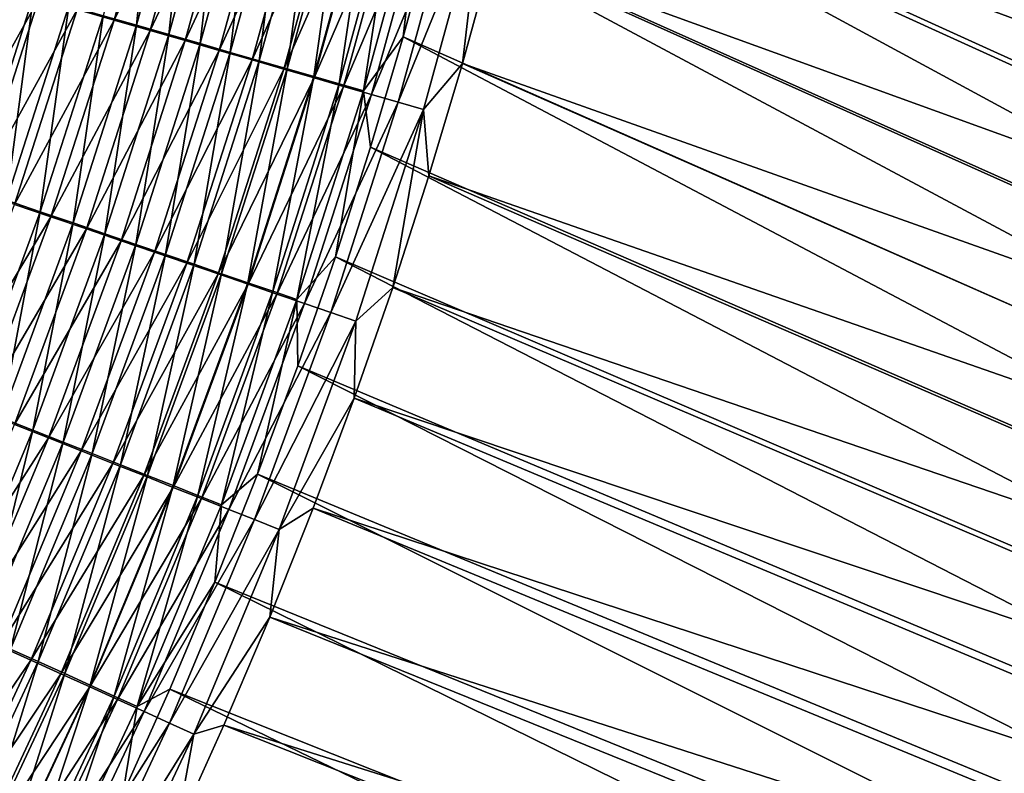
# Model space of a CAD drawing. Header units: metres. Extents: x -901 to 901, y -486 to 401.
# Tile 261 of 375: x 591 to 631, y -169 to -138. Entities that reach past the tile are written whole.
import ezdxf

# ---------------------------------------------------------------- set-up
doc = ezdxf.new("R2010")
doc.units = ezdxf.units.M

msp = doc.modelspace()

# ---------------------------------------------------------------- linework, layer by layer
at = {"layer": 'top0'}
for points in [[(612.190796, -111.379005, -458.509277), (611.479797, -115.968269, -458.684387), (665.980164, -141.913452, -352.099426)], [(666.541565, -137.607285, -352.102966), (612.190796, -111.379005, -458.509277), (665.980164, -141.913452, -352.099426)], [(611.479797, -115.968269, -458.684387), (610.661194, -120.559341, -458.844879), (665.315186, -146.204742, -352.098572)], [(665.980164, -141.913452, -352.099426), (611.479797, -115.968269, -458.684387), (665.315186, -146.204742, -352.098572)], [(613.202637, -121.289955, -460.290283), (614.048279, -116.601357, -460.121338), (668.430847, -142.465454, -353.776398)], [(668.430847, -142.465454, -353.776398), (614.048279, -116.601357, -460.121338), (669.015076, -138.062057, -353.771057)], [(610.661194, -120.559341, -458.844879), (609.736694, -125.140007, -458.990479), (664.546814, -150.478912, -352.100403)], [(665.315186, -146.204742, -352.098572), (610.661194, -120.559341, -458.844879), (664.546814, -150.478912, -352.100403)], [(612.248718, -125.966049, -460.443176), (613.202637, -121.289955, -460.290283), (667.740356, -146.851395, -353.783691)], [(667.740356, -146.851395, -353.783691), (613.202637, -121.289955, -460.290283), (668.430847, -142.465454, -353.776398)], [(609.736694, -125.140007, -458.990479), (608.707581, -129.706207, -459.121124), (663.67511, -154.733658, -352.104858)], [(664.546814, -150.478912, -352.100403), (609.736694, -125.140007, -458.990479), (663.67511, -154.733658, -352.104858)], [(611.188354, -130.623367, -460.580017), (612.248718, -125.966049, -460.443176), (666.943909, -151.21727, -353.792847)], [(666.943909, -151.21727, -353.792847), (612.248718, -125.966049, -460.443176), (667.740356, -146.851395, -353.783691)], [(608.707581, -129.706207, -459.121124), (607.575378, -134.252686, -459.236877), (662.700256, -158.966599, -352.111877)], [(663.67511, -154.733658, -352.104858), (608.707581, -129.706207, -459.121124), (662.700256, -158.966599, -352.111877)], [(596.780457, -129.962692, -477.982422), (594.543579, -138.095078, -478.088287), (593.030212, -137.658554, -479.382263)], [(594.09436, -137.91452, -474.520294), (595.455811, -138.307159, -473.192749), (596.318115, -129.80983, -474.411163)], [(596.780457, -129.962692, -477.982422), (598.273132, -130.317123, -476.629517), (594.543579, -138.095078, -478.088287)], [(595.455811, -138.307159, -473.192749), (597.697937, -130.137268, -473.075623), (596.318115, -129.80983, -474.411163)], [(597.697937, -130.137268, -473.075623), (595.455811, -138.307159, -473.192749), (596.775208, -138.687866, -471.819305)], [(599.03479, -130.454681, -471.69397), (597.697937, -130.137268, -473.075623), (596.775208, -138.687866, -471.819305)], [(598.273132, -130.317123, -476.629517), (596.015991, -138.519989, -476.743561), (594.543579, -138.095078, -478.088287)], [(598.273132, -130.317123, -476.629517), (599.722229, -130.661392, -475.226898), (596.015991, -138.519989, -476.743561)], [(599.03479, -130.454681, -471.69397), (596.775208, -138.687866, -471.819305), (598.050903, -139.056229, -470.401276)], [(600.327026, -130.761688, -470.267548), (599.03479, -130.454681, -471.69397), (598.050903, -139.056229, -470.401276)], [(599.722229, -130.661392, -475.226898), (597.44574, -138.932816, -475.349335), (596.015991, -138.519989, -476.743561)], [(599.722229, -130.661392, -475.226898), (601.12616, -130.995117, -473.775848), (597.44574, -138.932816, -475.349335)], [(600.327026, -130.761688, -470.267548), (598.050903, -139.056229, -470.401276), (599.281677, -139.411819, -468.940491)], [(601.573303, -131.057983, -468.798218), (600.327026, -130.761688, -470.267548), (599.281677, -139.411819, -468.940491)], [(610.023743, -135.256134, -460.700867), (611.188354, -130.623367, -460.580017), (666.041931, -155.560471, -353.803864)], [(666.041931, -155.560471, -353.803864), (611.188354, -130.623367, -460.580017), (666.943909, -151.21727, -353.792847)], [(601.12616, -130.995117, -473.775848), (598.831299, -139.333099, -473.906921), (597.44574, -138.932816, -475.349335)], [(601.12616, -130.995117, -473.775848), (602.483276, -131.317902, -472.277802), (598.831299, -139.333099, -473.906921)], [(602.483276, -131.317902, -472.277802), (600.171021, -139.720383, -472.417664), (598.831299, -139.333099, -473.906921)], [(599.281677, -139.411819, -468.940491), (600.466064, -139.754272, -467.438934), (601.573303, -131.057983, -468.798218)], [(602.483276, -131.317902, -472.277802), (603.792114, -131.62941, -470.734711), (600.171021, -139.720383, -472.417664)], [(600.466064, -139.754272, -467.438934), (602.772278, -131.343216, -467.288025), (601.573303, -131.057983, -468.798218)], [(602.772278, -131.343216, -467.288025), (600.466064, -139.754272, -467.438934), (601.602783, -140.083206, -465.898621)], [(603.922546, -131.617081, -465.738922), (602.772278, -131.343216, -467.288025), (601.602783, -140.083206, -465.898621)], [(603.792114, -131.62941, -470.734711), (601.463501, -140.094254, -470.883484), (600.171021, -139.720383, -472.417664)], [(603.792114, -131.62941, -470.734711), (605.05127, -131.929306, -469.148651), (601.463501, -140.094254, -470.883484)], [(603.922546, -131.617081, -465.738922), (601.602783, -140.083206, -465.898621), (602.690491, -140.398193, -464.321503)], [(605.022705, -131.879227, -464.152954), (603.922546, -131.617081, -465.738922), (602.690491, -140.398193, -464.321503)], [(605.05127, -131.929306, -469.148651), (602.707336, -140.454315, -469.306549), (601.463501, -140.094254, -470.883484)], [(605.022705, -131.879227, -464.152954), (602.690491, -140.398193, -464.321503), (603.727844, -140.698898, -462.709534)], [(605.05127, -131.929306, -469.148651), (606.259277, -132.217224, -467.521759), (602.707336, -140.454315, -469.306549)], [(606.071411, -132.129364, -462.532104), (605.022705, -131.879227, -464.152954), (603.727844, -140.698898, -462.709534)], [(603.727844, -140.698898, -462.709534), (604.71344, -140.984879, -461.064728), (606.071411, -132.129364, -462.532104)], [(604.71344, -140.984879, -461.064728), (607.067322, -132.367142, -460.878357), (606.071411, -132.129364, -462.532104)], [(606.259277, -132.217224, -467.521759), (603.901123, -140.800156, -467.688843), (602.707336, -140.454315, -469.306549)], [(606.259277, -132.217224, -467.521759), (607.414673, -132.492859, -465.85614), (603.901123, -140.800156, -467.688843)], [(607.414673, -132.492859, -465.85614), (605.043396, -141.131348, -466.032501), (603.901123, -140.800156, -467.688843)], [(604.71344, -140.984879, -461.064728), (606.340942, -138.778244, -459.33783), (607.067322, -132.367142, -460.878357)], [(607.414673, -132.492859, -465.85614), (608.516052, -132.755844, -464.15387), (605.043396, -141.131348, -466.032501)], [(606.340942, -138.778244, -459.33783), (607.575378, -134.252686, -459.236877), (607.067322, -132.367142, -460.878357)], [(608.516052, -132.755844, -464.15387), (606.132813, -141.447495, -464.339569), (605.043396, -141.131348, -466.032501)], [(608.516052, -132.755844, -464.15387), (609.561951, -133.005829, -462.417084), (606.132813, -141.447495, -464.339569)], [(609.561951, -133.005829, -462.417084), (607.167847, -141.748184, -462.612152), (606.132813, -141.447495, -464.339569)], [(609.561951, -133.005829, -462.417084), (608.755371, -139.864594, -460.805878), (607.167847, -141.748184, -462.612152)], [(609.561951, -133.005829, -462.417084), (610.023743, -135.256134, -460.700867), (608.755371, -139.864594, -460.805878)], [(607.575378, -134.252686, -459.236877), (606.340942, -138.778244, -459.33783), (661.622375, -163.175339, -352.12149)], [(662.700256, -158.966599, -352.111877), (607.575378, -134.252686, -459.236877), (661.622375, -163.175339, -352.12149)], [(608.755371, -139.864594, -460.805878), (610.023743, -135.256134, -460.700867), (665.034851, -159.878403, -353.816711)], [(665.034851, -159.878403, -353.816711), (610.023743, -135.256134, -460.700867), (666.041931, -155.560471, -353.803864)], [(589.88678, -136.752487, -481.813049), (591.477356, -137.210861, -480.624298), (587.383057, -144.562332, -481.878052)], [(591.25116, -137.0952, -477.032837), (589.772522, -136.669403, -478.215454), (588.731873, -144.963013, -477.105286)], [(591.477356, -137.210861, -480.624298), (588.948364, -145.09552, -480.694305), (587.383057, -144.562332, -481.878052)], [(591.25116, -137.0952, -477.032837), (588.731873, -144.963013, -477.105286), (590.150452, -145.446091, -475.878326)], [(591.477356, -137.210861, -480.624298), (593.030212, -137.658554, -479.382263), (588.948364, -145.09552, -480.694305)], [(592.692322, -137.510391, -475.80072), (591.25116, -137.0952, -477.032837), (590.150452, -145.446091, -475.878326)], [(593.030212, -137.658554, -479.382263), (590.476624, -145.616348, -479.45752), (588.948364, -145.09552, -480.694305)], [(592.692322, -137.510391, -475.80072), (590.150452, -145.446091, -475.878326), (591.530762, -145.916397, -474.60318)], [(593.030212, -137.658554, -479.382263), (594.543579, -138.095078, -478.088287), (590.476624, -145.616348, -479.45752)], [(594.09436, -137.91452, -474.520294), (592.692322, -137.510391, -475.80072), (591.530762, -145.916397, -474.60318)], [(594.543579, -138.095078, -478.088287), (591.966309, -146.124268, -478.168915), (590.476624, -145.616348, -479.45752)], [(591.530762, -145.916397, -474.60318), (592.871338, -146.373398, -473.281097), (594.09436, -137.91452, -474.520294)], [(594.543579, -138.095078, -478.088287), (596.015991, -138.519989, -476.743561), (591.966309, -146.124268, -478.168915)], [(592.871338, -146.373398, -473.281097), (595.455811, -138.307159, -473.192749), (594.09436, -137.91452, -474.520294)], [(596.015991, -138.519989, -476.743561), (593.415771, -146.618744, -476.829742), (591.966309, -146.124268, -478.168915)], [(595.455811, -138.307159, -473.192749), (592.871338, -146.373398, -473.281097), (594.170654, -146.816589, -471.913208)], [(596.015991, -138.519989, -476.743561), (597.44574, -138.932816, -475.349335), (593.415771, -146.618744, -476.829742)], [(596.775208, -138.687866, -471.819305), (595.455811, -138.307159, -473.192749), (594.170654, -146.816589, -471.913208)], [(597.44574, -138.932816, -475.349335), (594.823547, -147.099243, -475.441223), (593.415771, -146.618744, -476.829742)], [(596.775208, -138.687866, -471.819305), (594.170654, -146.816589, -471.913208), (595.427246, -147.245483, -470.500824)], [(597.44574, -138.932816, -475.349335), (598.831299, -139.333099, -473.906921), (594.823547, -147.099243, -475.441223)], [(598.050903, -139.056229, -470.401276), (596.775208, -138.687866, -471.819305), (595.427246, -147.245483, -470.500824)], [(604.71344, -140.984879, -461.064728), (605.005554, -143.278748, -459.424011), (606.340942, -138.778244, -459.33783)], [(606.340942, -138.778244, -459.33783), (605.005554, -143.278748, -459.424011), (660.44165, -167.357452, -352.133636)], [(661.622375, -163.175339, -352.12149), (606.340942, -138.778244, -459.33783), (660.44165, -167.357452, -352.133636)], [(598.831299, -139.333099, -473.906921), (596.188049, -147.565216, -474.004608), (594.823547, -147.099243, -475.441223)], [(598.050903, -139.056229, -470.401276), (595.427246, -147.245483, -470.500824), (596.639771, -147.659622, -469.045837)], [(598.831299, -139.333099, -473.906921), (600.171021, -139.720383, -472.417664), (596.188049, -147.565216, -474.004608)], [(599.281677, -139.411819, -468.940491), (598.050903, -139.056229, -470.401276), (596.639771, -147.659622, -469.045837)], [(600.171021, -139.720383, -472.417664), (597.507629, -148.016174, -472.521301), (596.188049, -147.565216, -474.004608)], [(596.639771, -147.659622, -469.045837), (597.806946, -148.058533, -467.55014), (599.281677, -139.411819, -468.940491)], [(600.171021, -139.720383, -472.417664), (601.463501, -140.094254, -470.883484), (597.507629, -148.016174, -472.521301)], [(597.806946, -148.058533, -467.55014), (600.466064, -139.754272, -467.438934), (599.281677, -139.411819, -468.940491)], [(600.466064, -139.754272, -467.438934), (597.806946, -148.058533, -467.55014), (598.927429, -148.441788, -466.015747)], [(601.602783, -140.083206, -465.898621), (600.466064, -139.754272, -467.438934), (598.927429, -148.441788, -466.015747)], [(601.463501, -140.094254, -470.883484), (598.780945, -148.451599, -470.993195), (597.507629, -148.016174, -472.521301)], [(601.463501, -140.094254, -470.883484), (602.707336, -140.454315, -469.306549), (598.780945, -148.451599, -470.993195)], [(601.602783, -140.083206, -465.898621), (598.927429, -148.441788, -466.015747), (599.999817, -148.808914, -464.44458)], [(602.690491, -140.398193, -464.321503), (601.602783, -140.083206, -465.898621), (599.999817, -148.808914, -464.44458)], [(608.755371, -139.864594, -460.805878), (607.384583, -144.445587, -460.895111), (607.167847, -141.748184, -462.612152)], [(607.384583, -144.445587, -460.895111), (608.755371, -139.864594, -460.805878), (663.923157, -164.168488, -353.831329)], [(663.923157, -164.168488, -353.831329), (608.755371, -139.864594, -460.805878), (665.034851, -159.878403, -353.816711)], [(602.707336, -140.454315, -469.306549), (600.006592, -148.871033, -469.422363), (598.780945, -148.451599, -470.993195)], [(602.690491, -140.398193, -464.321503), (599.999817, -148.808914, -464.44458), (601.022888, -149.159485, -462.838623)], [(602.707336, -140.454315, -469.306549), (603.901123, -140.800156, -467.688843), (600.006592, -148.871033, -469.422363)], [(603.727844, -140.698898, -462.709534), (602.690491, -140.398193, -464.321503), (601.022888, -149.159485, -462.838623)], [(603.901123, -140.800156, -467.688843), (601.183228, -149.273987, -467.810883), (600.006592, -148.871033, -469.422363)], [(601.022888, -149.159485, -462.838623), (601.9953, -149.493027, -461.19986), (603.727844, -140.698898, -462.709534)], [(603.901123, -140.800156, -467.688843), (605.043396, -141.131348, -466.032501), (601.183228, -149.273987, -467.810883)], [(601.9953, -149.493027, -461.19986), (604.71344, -140.984879, -461.064728), (603.727844, -140.698898, -462.709534)], [(601.9953, -149.493027, -461.19986), (603.568237, -147.757935, -459.495575), (604.71344, -140.984879, -461.064728)], [(603.568237, -147.757935, -459.495575), (605.005554, -143.278748, -459.424011), (604.71344, -140.984879, -461.064728)], [(605.043396, -141.131348, -466.032501), (602.309448, -149.660004, -466.160797), (601.183228, -149.273987, -467.810883)], [(605.043396, -141.131348, -466.032501), (606.132813, -141.447495, -464.339569), (602.309448, -149.660004, -466.160797)], [(606.132813, -141.447495, -464.339569), (603.383789, -150.028595, -464.474152), (602.309448, -149.660004, -466.160797)], [(606.132813, -141.447495, -464.339569), (607.167847, -141.748184, -462.612152), (603.383789, -150.028595, -464.474152)], [(603.383789, -150.028595, -464.474152), (607.167847, -141.748184, -462.612152), (604.404968, -150.379272, -462.753052)], [(604.404968, -150.379272, -462.753052), (607.167847, -141.748184, -462.612152), (605.911438, -148.999664, -460.96875)], [(607.167847, -141.748184, -462.612152), (607.384583, -144.445587, -460.895111), (605.911438, -148.999664, -460.96875)], [(605.005554, -143.278748, -459.424011), (603.568237, -147.757935, -459.495575), (659.158264, -171.510559, -352.148315)], [(660.44165, -167.357452, -352.133636), (605.005554, -143.278748, -459.424011), (659.158264, -171.510559, -352.148315)], [(605.911438, -148.999664, -460.96875), (607.384583, -144.445587, -460.895111), (662.70752, -168.428162, -353.847717)], [(662.70752, -168.428162, -353.847717), (607.384583, -144.445587, -460.895111), (663.923157, -164.168488, -353.831329)], [(590.476624, -145.616348, -479.45752), (591.966309, -146.124268, -478.168915), (587.588806, -153.453842, -479.510132)], [(591.530762, -145.916397, -474.60318), (590.150452, -145.446091, -475.878326), (588.631042, -153.797256, -474.659851)], [(591.966309, -146.124268, -478.168915), (589.052246, -154.032059, -478.224365), (587.588806, -153.453842, -479.510132)], [(588.631042, -153.797256, -474.659851), (589.948242, -154.317596, -473.340607), (591.530762, -145.916397, -474.60318)], [(591.966309, -146.124268, -478.168915), (593.415771, -146.618744, -476.829742), (589.052246, -154.032059, -478.224365)], [(589.948242, -154.317596, -473.340607), (592.871338, -146.373398, -473.281097), (591.530762, -145.916397, -474.60318)], [(592.871338, -146.373398, -473.281097), (589.948242, -154.317596, -473.340607), (591.225037, -154.822296, -471.975616)], [(594.170654, -146.816589, -471.913208), (592.871338, -146.373398, -473.281097), (591.225037, -154.822296, -471.975616)], [(593.415771, -146.618744, -476.829742), (590.476318, -154.595032, -476.888062), (589.052246, -154.032059, -478.224365)], [(593.415771, -146.618744, -476.829742), (594.823547, -147.099243, -475.441223), (590.476318, -154.595032, -476.888062)], [(594.170654, -146.816589, -471.913208), (591.225037, -154.822296, -471.975616), (592.459961, -155.310745, -470.566223)], [(595.427246, -147.245483, -470.500824), (594.170654, -146.816589, -471.913208), (592.459961, -155.310745, -470.566223)], [(594.823547, -147.099243, -475.441223), (591.859497, -155.142136, -475.502533), (590.476318, -154.595032, -476.888062)], [(594.823547, -147.099243, -475.441223), (596.188049, -147.565216, -474.004608), (591.859497, -155.142136, -475.502533)], [(595.427246, -147.245483, -470.500824), (592.459961, -155.310745, -470.566223), (593.651672, -155.78244, -469.114227)], [(596.639771, -147.659622, -469.045837), (595.427246, -147.245483, -470.500824), (593.651672, -155.78244, -469.114227)], [(596.188049, -147.565216, -474.004608), (593.200256, -155.672775, -474.068939), (591.859497, -155.142136, -475.502533)], [(596.188049, -147.565216, -474.004608), (597.507629, -148.016174, -472.521301), (593.200256, -155.672775, -474.068939)], [(593.651672, -155.78244, -469.114227), (594.79895, -156.236862, -467.621582), (596.639771, -147.659622, -469.045837)], [(594.79895, -156.236862, -467.621582), (597.806946, -148.058533, -467.55014), (596.639771, -147.659622, -469.045837)], [(601.9953, -149.493027, -461.19986), (602.033386, -152.201843, -459.55246), (603.568237, -147.757935, -459.495575)], [(657.772339, -175.632248, -352.165497), (603.568237, -147.757935, -459.495575), (602.033386, -152.201843, -459.55246)], [(659.158264, -171.510559, -352.148315), (603.568237, -147.757935, -459.495575), (657.772339, -175.632248, -352.165497)], [(597.507629, -148.016174, -472.521301), (594.497009, -156.18634, -472.588715), (593.200256, -155.672775, -474.068939)], [(597.507629, -148.016174, -472.521301), (598.780945, -148.451599, -470.993195), (594.497009, -156.18634, -472.588715)], [(597.806946, -148.058533, -467.55014), (594.79895, -156.236862, -467.621582), (595.900391, -156.673492, -466.090271)], [(598.927429, -148.441788, -466.015747), (597.806946, -148.058533, -467.55014), (595.900391, -156.673492, -466.090271)], [(598.780945, -148.451599, -470.993195), (595.748413, -156.682297, -471.063751), (594.497009, -156.18634, -472.588715)], [(598.780945, -148.451599, -470.993195), (600.006592, -148.871033, -469.422363), (595.748413, -156.682297, -471.063751)], [(598.927429, -148.441788, -466.015747), (595.900391, -156.673492, -466.090271), (596.954773, -157.091827, -464.522217)], [(599.999817, -148.808914, -464.44458), (598.927429, -148.441788, -466.015747), (596.954773, -157.091827, -464.522217)], [(600.006592, -148.871033, -469.422363), (596.953125, -157.160095, -469.496124), (595.748413, -156.682297, -471.063751)], [(600.006592, -148.871033, -469.422363), (601.183228, -149.273987, -467.810883), (596.953125, -157.160095, -469.496124)], [(599.999817, -148.808914, -464.44458), (596.954773, -157.091827, -464.522217), (597.960815, -157.491364, -462.919373)], [(601.022888, -149.159485, -462.838623), (599.999817, -148.808914, -464.44458), (597.960815, -157.491364, -462.919373)], [(605.911438, -148.999664, -460.96875), (604.33783, -153.52124, -461.026794), (604.404968, -150.379272, -462.753052)], [(604.33783, -153.52124, -461.026794), (605.911438, -148.999664, -460.96875), (661.38855, -172.654877, -353.865814)], [(661.38855, -172.654877, -353.865814), (605.911438, -148.999664, -460.96875), (662.70752, -168.428162, -353.847717)], [(601.183228, -149.273987, -467.810883), (598.109741, -157.619186, -467.887848), (596.953125, -157.160095, -469.496124)], [(597.960815, -157.491364, -462.919373), (598.917175, -157.871552, -461.283722), (601.022888, -149.159485, -462.838623)], [(601.183228, -149.273987, -467.810883), (602.309448, -149.660004, -466.160797), (598.109741, -157.619186, -467.887848)], [(598.917175, -157.871552, -461.283722), (601.9953, -149.493027, -461.19986), (601.022888, -149.159485, -462.838623)], [(602.309448, -149.660004, -466.160797), (599.21698, -158.059036, -466.240997), (598.109741, -157.619186, -467.887848)], [(598.917175, -157.871552, -461.283722), (600.396057, -156.624435, -459.594818), (601.9953, -149.493027, -461.19986)], [(602.309448, -149.660004, -466.160797), (603.383789, -150.028595, -464.474152), (599.21698, -158.059036, -466.240997)], [(600.396057, -156.624435, -459.594818), (602.033386, -152.201843, -459.55246), (601.9953, -149.493027, -461.19986)], [(599.21698, -158.059036, -466.240997), (603.383789, -150.028595, -464.474152), (600.273376, -158.479111, -464.557617)], [(600.273376, -158.479111, -464.557617), (603.383789, -150.028595, -464.474152), (604.404968, -150.379272, -462.753052)], [(604.404968, -150.379272, -462.753052), (601.277588, -158.878845, -462.839752), (600.273376, -158.479111, -464.557617)], [(604.33783, -153.52124, -461.026794), (601.277588, -158.878845, -462.839752), (604.404968, -150.379272, -462.753052)], [(602.033386, -152.201843, -459.55246), (600.396057, -156.624435, -459.594818), (656.284119, -179.720093, -352.185181)], [(657.772339, -175.632248, -352.165497), (602.033386, -152.201843, -459.55246), (656.284119, -179.720093, -352.185181)], [(604.33783, -153.52124, -461.026794), (602.665649, -158.005676, -461.069275), (601.277588, -158.878845, -462.839752)], [(602.665649, -158.005676, -461.069275), (604.33783, -153.52124, -461.026794), (659.966919, -176.84613, -353.88559)], [(659.966919, -176.84613, -353.88559), (604.33783, -153.52124, -461.026794), (661.38855, -172.654877, -353.865814)], [(590.476318, -154.595032, -476.888062), (591.859497, -155.142136, -475.502533), (587.201965, -162.432602, -476.918274)], [(591.225037, -154.822296, -471.975616), (589.948242, -154.317596, -473.340607), (587.942749, -162.688538, -472.006256)], [(591.225037, -154.822296, -471.975616), (587.942749, -162.688538, -472.006256), (589.153503, -163.235413, -470.597107)], [(592.459961, -155.310745, -470.566223), (591.225037, -154.822296, -471.975616), (589.153503, -163.235413, -470.597107)], [(587.201965, -162.432602, -476.918274), (591.859497, -155.142136, -475.502533), (588.558044, -163.045135, -475.532959)], [(591.859497, -155.142136, -475.502533), (593.200256, -155.672775, -474.068939), (588.558044, -163.045135, -475.532959)], [(592.459961, -155.310745, -470.566223), (589.153503, -163.235413, -470.597107), (590.321838, -163.76355, -469.145325)], [(593.651672, -155.78244, -469.114227), (592.459961, -155.310745, -470.566223), (590.321838, -163.76355, -469.145325)], [(588.558044, -163.045135, -475.532959), (593.200256, -155.672775, -474.068939), (589.872437, -163.639221, -474.099609)], [(593.200256, -155.672775, -474.068939), (594.497009, -156.18634, -472.588715), (589.872437, -163.639221, -474.099609)], [(590.321838, -163.76355, -469.145325), (591.446533, -164.272354, -467.652924), (593.651672, -155.78244, -469.114227)], [(591.446533, -164.272354, -467.652924), (594.79895, -156.236862, -467.621582), (593.651672, -155.78244, -469.114227)], [(589.872437, -163.639221, -474.099609), (594.497009, -156.18634, -472.588715), (591.143677, -164.214218, -472.619598)], [(594.497009, -156.18634, -472.588715), (595.748413, -156.682297, -471.063751), (591.143677, -164.214218, -472.619598)], [(594.79895, -156.236862, -467.621582), (591.446533, -164.272354, -467.652924), (592.526367, -164.761246, -466.121826)], [(595.900391, -156.673492, -466.090271), (594.79895, -156.236862, -467.621582), (592.526367, -164.761246, -466.121826)], [(600.396057, -156.624435, -459.594818), (598.652283, -161.032715, -459.622681), (654.693665, -183.771713, -352.207306)], [(598.652283, -161.032715, -459.622681), (600.396057, -156.624435, -459.594818), (598.917175, -157.871552, -461.283722)], [(656.284119, -179.720093, -352.185181), (600.396057, -156.624435, -459.594818), (654.693665, -183.771713, -352.207306)], [(591.143677, -164.214218, -472.619598), (595.748413, -156.682297, -471.063751), (592.370483, -164.769516, -471.094849)], [(595.748413, -156.682297, -471.063751), (596.953125, -157.160095, -469.496124), (592.370483, -164.769516, -471.094849)], [(595.900391, -156.673492, -466.090271), (592.526367, -164.761246, -466.121826), (593.559998, -165.229675, -464.553955)], [(596.954773, -157.091827, -464.522217), (595.900391, -156.673492, -466.090271), (593.559998, -165.229675, -464.553955)], [(592.370483, -164.769516, -471.094849), (596.953125, -157.160095, -469.496124), (593.551453, -165.304489, -469.527405)], [(596.953125, -157.160095, -469.496124), (598.109741, -157.619186, -467.887848), (593.551453, -165.304489, -469.527405)], [(596.954773, -157.091827, -464.522217), (593.559998, -165.229675, -464.553955), (594.546204, -165.677063, -462.951324)], [(597.960815, -157.491364, -462.919373), (596.954773, -157.091827, -464.522217), (594.546204, -165.677063, -462.951324)], [(593.551453, -165.304489, -469.527405), (598.109741, -157.619186, -467.887848), (594.685303, -165.818527, -467.919312)], [(594.546204, -165.677063, -462.951324), (595.483704, -166.102798, -461.315857), (597.960815, -157.491364, -462.919373)], [(598.109741, -157.619186, -467.887848), (599.21698, -158.059036, -466.240997), (594.685303, -165.818527, -467.919312)], [(595.483704, -166.102798, -461.315857), (598.917175, -157.871552, -461.283722), (597.960815, -157.491364, -462.919373)], [(594.685303, -165.818527, -467.919312), (599.21698, -158.059036, -466.240997), (595.77063, -166.31105, -466.272644)], [(595.483704, -166.102798, -461.315857), (598.652283, -161.032715, -459.622681), (598.917175, -157.871552, -461.283722)], [(595.77063, -166.31105, -466.272644), (599.21698, -158.059036, -466.240997), (600.273376, -158.479111, -464.557617)], [(602.665649, -158.005676, -461.069275), (600.891785, -162.46022, -461.096344), (601.277588, -158.878845, -462.839752)], [(600.891785, -162.46022, -461.096344), (602.665649, -158.005676, -461.069275), (658.44342, -180.999405, -353.907043)], [(658.44342, -180.999405, -353.907043), (602.665649, -158.005676, -461.069275), (659.966919, -176.84613, -353.88559)], [(600.273376, -158.479111, -464.557617), (596.806213, -166.781433, -464.589447), (595.77063, -166.31105, -466.272644)], [(601.277588, -158.878845, -462.839752), (596.806213, -166.781433, -464.589447), (600.273376, -158.479111, -464.557617)], [(601.277588, -158.878845, -462.839752), (597.790588, -167.229065, -462.871765), (596.806213, -166.781433, -464.589447)], [(601.277588, -158.878845, -462.839752), (600.891785, -162.46022, -461.096344), (597.790588, -167.229065, -462.871765)], [(595.483704, -166.102798, -461.315857), (596.814636, -165.392746, -459.635834), (598.652283, -161.032715, -459.622681)], [(598.652283, -161.032715, -459.622681), (596.814636, -165.392746, -459.635834), (653.001404, -187.784653, -352.231842)], [(654.693665, -183.771713, -352.207306), (598.652283, -161.032715, -459.622681), (653.001404, -187.784653, -352.231842)], [(600.891785, -162.46022, -461.096344), (599.022034, -166.869797, -461.107971), (597.790588, -167.229065, -462.871765)], [(599.022034, -166.869797, -461.107971), (600.891785, -162.46022, -461.096344), (656.81897, -185.112228, -353.930084)], [(656.81897, -185.112228, -353.930084), (600.891785, -162.46022, -461.096344), (658.44342, -180.999405, -353.907043)], [(589.872437, -163.639221, -474.099609), (591.143677, -164.214218, -472.619598), (586.210327, -171.452759, -474.09549)], [(587.755432, -172.152985, -467.642914), (591.446533, -164.272354, -467.652924), (590.321838, -163.76355, -469.145325)], [(591.143677, -164.214218, -472.619598), (587.45343, -172.087936, -472.612762), (586.210327, -171.452759, -474.09549)], [(587.45343, -172.087936, -472.612762), (591.143677, -164.214218, -472.619598), (592.370483, -164.769516, -471.094849)], [(591.446533, -164.272354, -467.652924), (587.755432, -172.152985, -467.642914), (588.810913, -172.692917, -466.10907)], [(592.526367, -164.761246, -466.121826), (591.446533, -164.272354, -467.652924), (588.810913, -172.692917, -466.10907)], [(587.45343, -172.087936, -472.612762), (592.370483, -164.769516, -471.094849), (588.652893, -172.701294, -471.085205)], [(588.652893, -172.701294, -471.085205), (592.370483, -164.769516, -471.094849), (593.551453, -165.304489, -469.527405)], [(592.526367, -164.761246, -466.121826), (588.810913, -172.692917, -466.10907), (589.821106, -173.210205, -464.538452)], [(593.559998, -165.229675, -464.553955), (592.526367, -164.761246, -466.121826), (589.821106, -173.210205, -464.538452)], [(593.551453, -165.304489, -469.527405), (589.807373, -173.29216, -469.514923), (588.652893, -172.701294, -471.085205)], [(589.807373, -173.29216, -469.514923), (593.551453, -165.304489, -469.527405), (594.685303, -165.818527, -467.919312)], [(593.559998, -165.229675, -464.553955), (589.821106, -173.210205, -464.538452), (590.784729, -173.704163, -462.933014)], [(594.546204, -165.677063, -462.951324), (593.559998, -165.229675, -464.553955), (590.784729, -173.704163, -462.933014)], [(596.814636, -165.392746, -459.635834), (594.893372, -169.683258, -459.63443), (651.208374, -191.756424, -352.25882)], [(594.893372, -169.683258, -459.63443), (596.814636, -165.392746, -459.635834), (595.483704, -166.102798, -461.315857)], [(653.001404, -187.784653, -352.231842), (596.814636, -165.392746, -459.635834), (651.208374, -191.756424, -352.25882)], [(589.807373, -173.29216, -469.514923), (594.685303, -165.818527, -467.919312), (590.915588, -173.859863, -467.903931)], [(590.784729, -173.704163, -462.933014), (591.700562, -174.174194, -461.294708), (594.546204, -165.677063, -462.951324)], [(590.915588, -173.859863, -467.903931), (594.685303, -165.818527, -467.919312), (595.77063, -166.31105, -466.272644)], [(591.700562, -174.174194, -461.294708), (595.483704, -166.102798, -461.315857), (594.546204, -165.677063, -462.951324)], [(591.700562, -174.174194, -461.294708), (594.893372, -169.683258, -459.63443), (595.483704, -166.102798, -461.315857)], [(595.77063, -166.31105, -466.272644), (591.976257, -174.403732, -466.254303), (590.915588, -173.859863, -467.903931)], [(596.806213, -166.781433, -464.589447), (591.976257, -174.403732, -466.254303), (595.77063, -166.31105, -466.272644)], [(592.988037, -174.923111, -464.568115), (591.976257, -174.403732, -466.254303), (596.806213, -166.781433, -464.589447)], [(596.806213, -166.781433, -464.589447), (597.790588, -167.229065, -462.871765), (592.988037, -174.923111, -464.568115)], [(597.790588, -167.229065, -462.871765), (599.022034, -166.869797, -461.107971), (597.061584, -171.223145, -461.104248)], [(597.061584, -171.223145, -461.104248), (599.022034, -166.869797, -461.107971), (655.094421, -189.182144, -353.954712)], [(655.094421, -189.182144, -353.954712), (599.022034, -166.869797, -461.107971), (656.81897, -185.112228, -353.930084)], [(597.790588, -167.229065, -462.871765), (593.949585, -175.417297, -462.847443), (592.988037, -174.923111, -464.568115)], [(597.790588, -167.229065, -462.871765), (597.061584, -171.223145, -461.104248), (593.949585, -175.417297, -462.847443)]]:
    msp.add_3dface(points, dxfattribs=at)

doc.saveas('drawing.dxf')
